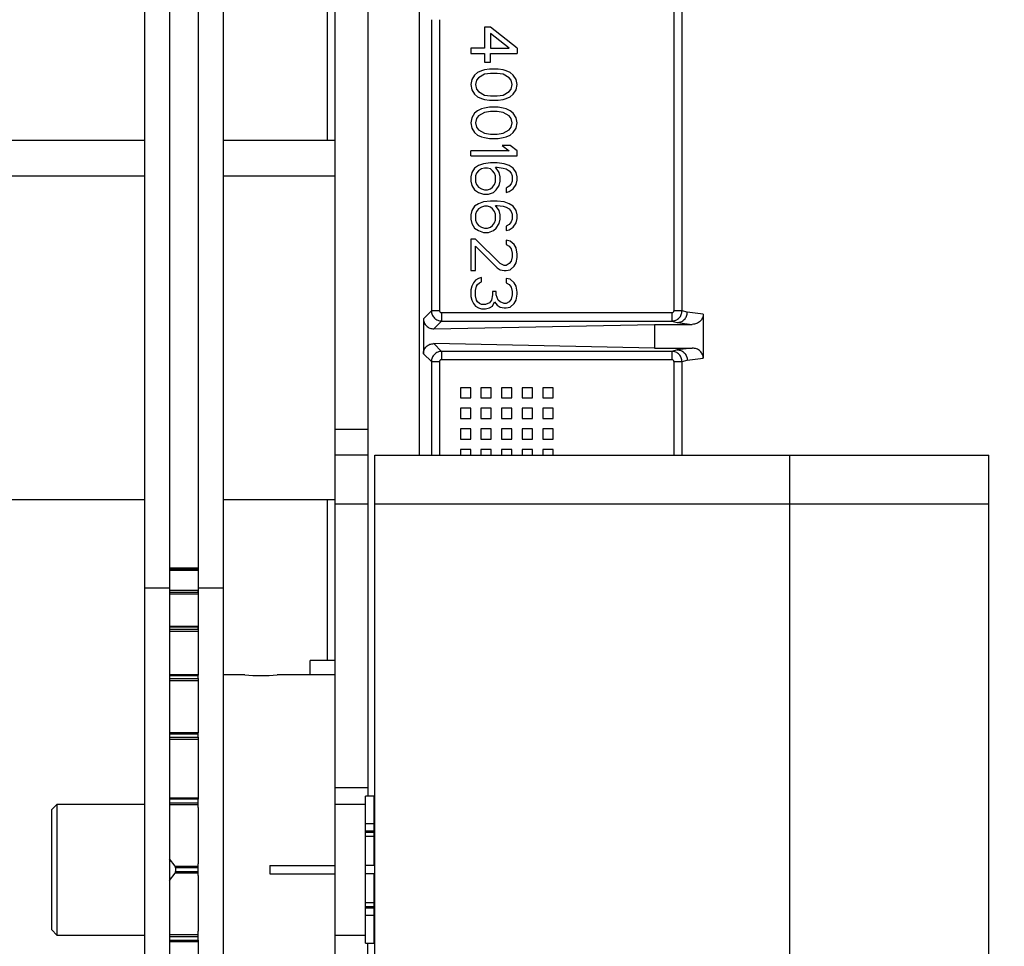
# Model space of a CAD drawing. Header units: inches. Extents: x 170 to 312, y 215 to 248.
# Tile 405 of 529: x 250.149 to 250.384, y 244.127 to 244.348. Entities that reach past the tile are written whole.
import ezdxf

# ---------------------------------------------------------------- set-up
doc = ezdxf.new("R2010")
doc.units = ezdxf.units.IN
doc.header["$LTSCALE"] = 0.25
doc.header["$MEASUREMENT"] = 0
doc.layers.add('ANNOTATIONS', color=1, linetype='Continuous')
doc.layers.add('MOTOR LH', color=7, linetype='Continuous')
doc.styles.add('ARIAL', font='arial.ttf', dxfattribs={"height": 0.09375})
doc.dimstyles.new('STANDARD$0', dxfattribs={"dimtxt": 0.09375, "dimasz": 0.09375, "dimexe": 0.03125, "dimexo": 0.046875, "dimgap": 0.09, "dimtad": 0, "dimtih": 1, "dimtoh": 1, "dimdec": 4, "dimzin": 0, "dimdsep": 46, "dimtxsty": 'ARIAL', "dimcen": 0.09, "dimadec": 0, "dimazin": 0, "dimtfac": 1, "dimtdec": 4, "dimtofl": 0, "dimtmove": 0, "dimatfit": 1, "dimfxl": 1, "dimtolj": 1, "dimtzin": 0, "dimarcsym": 0})

# ---------------------------------------------------------------- blocks, each defined once
blk = doc.blocks.new('*D76')
at = {"layer": 'ANNOTATIONS', "color": 0, "lineweight": -2, "transparency": 16777216}
for p, q in [((250.0197123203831, 244.3663487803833), (250.0197123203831, 244.9548308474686)), ((251.105649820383, 243.5069737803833), (251.105649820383, 244.9548308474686)), ((250.1134623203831, 244.9235808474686), (250.2775710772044, 244.9235808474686)), ((251.011899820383, 244.9235808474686), (250.8477910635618, 244.9235808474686))]:
    blk.add_line(p, q, dxfattribs=at)
at = {"layer": 'ANNOTATIONS', "color": 0, "transparency": 16777216}
for points in [[(250.1134623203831, 244.9392058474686), (250.1134623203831, 244.9079558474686), (250.0197123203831, 244.9235808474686)], [(251.011899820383, 244.9392058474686), (251.011899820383, 244.9079558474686), (251.105649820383, 244.9235808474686)]]:
    blk.add_solid(points, dxfattribs=at)
at = {"layer": 'defpoints', "color": 0, "transparency": 16777216}
for p in [(251.105649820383, 244.9235808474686), (250.0197123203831, 244.3194737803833), (251.105649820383, 243.4600987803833)]:
    blk.add_point(p, dxfattribs=at)
at = {"layer": 'ANNOTATIONS', "color": 0, "transparency": 16777216, "insert": (250.5626810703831, 244.9235808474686), "char_height": 0.09375, "attachment_point": 5, "style": 'ARIAL'}
blk.add_mtext('\\A1;16 1/8"', dxfattribs=at)
blk = doc.blocks.new('*D77')
at = {"layer": 'ANNOTATIONS', "color": 0, "lineweight": -2, "transparency": 16777216}
for p, q in [((249.9049624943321, 244.8967083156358), (249.9049624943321, 245.2347148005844)), ((251.105649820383, 243.5069737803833), (251.105649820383, 245.2347148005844)), ((249.9987124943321, 245.2034648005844), (250.2201961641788, 245.2034648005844)), ((251.011899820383, 245.2034648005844), (250.7904161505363, 245.2034648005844))]:
    blk.add_line(p, q, dxfattribs=at)
at = {"layer": 'ANNOTATIONS', "color": 0, "transparency": 16777216}
for points in [[(249.9987124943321, 245.2190898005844), (249.9987124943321, 245.1878398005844), (249.9049624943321, 245.2034648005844)], [(251.011899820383, 245.2190898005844), (251.011899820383, 245.1878398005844), (251.105649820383, 245.2034648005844)]]:
    blk.add_solid(points, dxfattribs=at)
at = {"layer": 'defpoints', "color": 0, "transparency": 16777216}
for p in [(251.105649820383, 245.2034648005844), (249.9049624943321, 244.8498333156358), (251.105649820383, 243.4600987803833)]:
    blk.add_point(p, dxfattribs=at)
at = {"layer": 'ANNOTATIONS', "color": 0, "transparency": 16777216, "insert": (250.5053061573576, 245.2034648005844), "char_height": 0.09375, "attachment_point": 5, "style": 'ARIAL'}
blk.add_mtext('\\A1;18 1/2"', dxfattribs=at)

msp = doc.modelspace()

# ---------------------------------------------------------------- linework, layer by layer
at = {"layer": 'MOTOR LH'}
for p, q in [((250.2321869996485, 244.4817523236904), (250.2321869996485, 244.1626300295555)), ((250.2243744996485, 244.0460362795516), (250.2243744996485, 244.4223891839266)), ((250.1788532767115, 244.4110362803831), (250.1788532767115, 244.0720607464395)), ((250.1847907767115, 244.4110362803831), (250.1847907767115, 244.1916194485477)), ((250.1916657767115, 244.4110362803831), (250.1916657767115, 244.1916194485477)), ((250.2444901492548, 244.3580921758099), (250.2444901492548, 244.2441612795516)), ((250.1976032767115, 244.3571147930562), (250.1976032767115, 244.0720607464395)), ((250.3053354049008, 244.3557538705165), (250.3053412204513, 244.2786823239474)), ((250.3073076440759, 244.2786823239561), (250.3073076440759, 244.3562813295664)), ((250.222462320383, 244.3501391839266), (250.222462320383, 244.3194737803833)), ((250.2473882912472, 244.3482431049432), (250.2473882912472, 244.2786825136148)), ((250.2493555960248, 244.3482431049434), (250.2493555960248, 244.2786825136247)), ((250.260091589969, 244.3464176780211), (250.260091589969, 244.3414349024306)), ((250.2615051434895, 244.3464176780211), (250.260091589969, 244.3464176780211)), ((250.2678661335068, 244.3414349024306), (250.2615051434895, 244.3464176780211)), ((250.2659813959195, 244.3414349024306), (250.2615051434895, 244.3449643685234)), ((250.2615051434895, 244.3449643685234), (250.2615051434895, 244.3414349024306)), ((250.2567932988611, 244.3414349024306), (250.2567932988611, 244.3401892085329)), ((250.260091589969, 244.3414349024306), (250.2567932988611, 244.3414349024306)), ((250.2615051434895, 244.3414349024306), (250.2659813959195, 244.3414349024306)), ((250.2678661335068, 244.3414349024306), (250.2678661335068, 244.3401892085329)), ((250.2567932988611, 244.3401892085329), (250.260091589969, 244.3401892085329)), ((250.260091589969, 244.3401892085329), (250.260091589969, 244.3381130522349)), ((250.2615051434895, 244.3401892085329), (250.2678661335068, 244.3401892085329)), ((250.2615051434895, 244.3381130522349), (250.2615051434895, 244.3401892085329)), ((250.260091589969, 244.3381130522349), (250.2615051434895, 244.3381130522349)), ((250.2577356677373, 244.3349988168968), (250.2570288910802, 244.3339607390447)), ((250.2584424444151, 244.3356216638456), (250.2577356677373, 244.3349988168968)), ((250.2586780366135, 244.334375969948), (250.2582068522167, 244.3337531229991)), ((250.2593848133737, 244.3360368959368), (250.2584424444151, 244.3356216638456)), ((250.260091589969, 244.3352064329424), (250.2586780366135, 244.334375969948)), ((250.260091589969, 244.3362445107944), (250.2593848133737, 244.3360368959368)), ((250.2612695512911, 244.33645212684), (250.260091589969, 244.3362445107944)), ((250.2615051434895, 244.335414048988), (250.260091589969, 244.3352064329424)), ((250.2633898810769, 244.33645212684), (250.2612695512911, 244.33645212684)), ((250.2631542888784, 244.335414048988), (250.2615051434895, 244.335414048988)), ((250.2645678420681, 244.3352064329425), (250.2631542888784, 244.335414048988)), ((250.264567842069, 244.3362445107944), (250.2633898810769, 244.33645212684)), ((250.2652746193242, 244.3360368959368), (250.264567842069, 244.3362445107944)), ((250.2659813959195, 244.334375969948), (250.264567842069, 244.3352064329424)), ((250.2662169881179, 244.3356216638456), (250.2652746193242, 244.3360368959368)), ((250.2664525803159, 244.3337531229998), (250.2659813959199, 244.3343759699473)), ((250.2669237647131, 244.3349988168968), (250.2662169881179, 244.3356216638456)), ((250.2676305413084, 244.3339607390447), (250.2669237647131, 244.3349988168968)), ((250.2570288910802, 244.3339607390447), (250.2567932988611, 244.3327150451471)), ((250.2567932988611, 244.3327150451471), (250.2570288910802, 244.3314693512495)), ((250.2582068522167, 244.3337531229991), (250.2579712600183, 244.3327150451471)), ((250.2579712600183, 244.3327150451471), (250.2582068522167, 244.3316769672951)), ((250.2666881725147, 244.3327150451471), (250.2664525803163, 244.3337531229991)), ((250.2664525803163, 244.3316769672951), (250.2666881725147, 244.3327150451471)), ((250.2678661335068, 244.3327150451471), (250.2676305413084, 244.3339607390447)), ((250.2676305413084, 244.3314693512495), (250.2678661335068, 244.3327150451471)), ((250.2570288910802, 244.3314693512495), (250.2577356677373, 244.3304312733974)), ((250.2577356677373, 244.3304312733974), (250.2584424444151, 244.3298084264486)), ((250.2582068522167, 244.3316769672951), (250.2586780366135, 244.3310541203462)), ((250.2584424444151, 244.3298084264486), (250.2593848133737, 244.3293931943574)), ((250.2586780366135, 244.3310541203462), (250.260091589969, 244.3302236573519)), ((250.2600915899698, 244.3302236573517), (250.2615051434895, 244.3300160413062)), ((250.2615051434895, 244.3300160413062), (250.2631542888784, 244.3300160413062)), ((250.2631542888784, 244.3300160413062), (250.264567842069, 244.3302236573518)), ((250.264567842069, 244.3302236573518), (250.2659813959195, 244.3310541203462)), ((250.2652746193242, 244.3293931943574), (250.2662169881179, 244.3298084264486)), ((250.2659813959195, 244.3310541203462), (250.2664525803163, 244.3316769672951)), ((250.2662169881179, 244.3298084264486), (250.2669237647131, 244.3304312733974)), ((250.2669237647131, 244.3304312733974), (250.2676305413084, 244.3314693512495)), ((250.2593848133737, 244.3293931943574), (250.260091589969, 244.3291855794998)), ((250.260091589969, 244.3291855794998), (250.2612695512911, 244.3289779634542)), ((250.2612695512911, 244.3273170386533), (250.260091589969, 244.3271094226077)), ((250.2612695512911, 244.3289779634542), (250.2633898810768, 244.3289779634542)), ((250.2633898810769, 244.3273170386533), (250.2612695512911, 244.3273170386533)), ((250.2633898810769, 244.3289779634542), (250.264567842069, 244.3291855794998)), ((250.264567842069, 244.3271094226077), (250.2633898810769, 244.3273170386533)), ((250.264567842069, 244.3291855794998), (250.2652746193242, 244.3293931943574)), ((250.2577356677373, 244.3258637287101), (250.2570288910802, 244.3248256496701)), ((250.2584424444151, 244.3264865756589), (250.2577356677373, 244.3258637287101)), ((250.2586780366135, 244.3252408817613), (250.2582068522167, 244.3246180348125)), ((250.2593848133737, 244.3269018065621), (250.2584424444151, 244.3264865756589)), ((250.260091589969, 244.3260713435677), (250.2586780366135, 244.3252408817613)), ((250.260091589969, 244.3271094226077), (250.2593848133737, 244.3269018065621)), ((250.2615051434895, 244.3262789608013), (250.260091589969, 244.3260713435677)), ((250.2631542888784, 244.3262789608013), (250.2615051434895, 244.3262789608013)), ((250.2645678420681, 244.3260713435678), (250.2631542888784, 244.3262789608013)), ((250.2652746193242, 244.3269018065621), (250.264567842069, 244.3271094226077)), ((250.2659813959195, 244.3252408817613), (250.264567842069, 244.3260713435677)), ((250.2662169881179, 244.3264865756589), (250.2652746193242, 244.3269018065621)), ((250.2664525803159, 244.324618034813), (250.2659813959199, 244.3252408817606)), ((250.2669237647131, 244.3258637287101), (250.2662169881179, 244.3264865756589)), ((250.2676305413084, 244.3248256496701), (250.2669237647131, 244.3258637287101)), ((250.2570288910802, 244.32482564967), (250.2567932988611, 244.3235799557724)), ((250.2567932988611, 244.3235799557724), (250.2570288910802, 244.3223342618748)), ((250.2582068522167, 244.3246180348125), (250.2579712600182, 244.3235799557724)), ((250.2579712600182, 244.3235799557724), (250.2582068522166, 244.3225418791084)), ((250.2582068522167, 244.3225418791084), (250.2586780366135, 244.3219190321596)), ((250.2659813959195, 244.3219190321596), (250.2664525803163, 244.3225418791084)), ((250.2666881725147, 244.3235799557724), (250.2664525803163, 244.3246180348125)), ((250.2664525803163, 244.3225418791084), (250.2666881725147, 244.3235799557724)), ((250.2678661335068, 244.3235799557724), (250.2676305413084, 244.32482564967)), ((250.2676305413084, 244.3223342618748), (250.2678661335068, 244.3235799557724)), ((250.2570288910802, 244.3223342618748), (250.2577356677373, 244.3212961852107)), ((250.2577356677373, 244.3212961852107), (250.2584424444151, 244.3206733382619)), ((250.2584424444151, 244.3206733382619), (250.2593848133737, 244.3202581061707)), ((250.2586780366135, 244.3219190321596), (250.260091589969, 244.3210885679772)), ((250.2593848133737, 244.3202581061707), (250.260091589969, 244.3200504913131)), ((250.2600915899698, 244.3210885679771), (250.2615051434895, 244.3208809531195)), ((250.2615051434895, 244.3208809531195), (250.2631542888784, 244.3208809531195)), ((250.2631542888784, 244.3208809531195), (250.264567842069, 244.3210885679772)), ((250.2645678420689, 244.3210885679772), (250.2659813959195, 244.3219190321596)), ((250.264567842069, 244.3200504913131), (250.2652746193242, 244.3202581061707)), ((250.2652746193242, 244.3202581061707), (250.2662169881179, 244.3206733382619)), ((250.2662169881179, 244.3206733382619), (250.2669237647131, 244.3212961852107)), ((250.2669237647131, 244.3212961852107), (250.2676305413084, 244.3223342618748)), ((250.0197123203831, 244.3194737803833), (250.1788532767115, 244.3194737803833)), ((250.1976032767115, 244.3194737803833), (250.2243744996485, 244.3194737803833)), ((250.260091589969, 244.3200504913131), (250.2612695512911, 244.3198428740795)), ((250.2612695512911, 244.3198428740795), (250.2633898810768, 244.3198428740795)), ((250.2633898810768, 244.3198428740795), (250.264567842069, 244.3200504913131)), ((250.2662169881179, 244.3181819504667), (250.2643322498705, 244.3181819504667)), ((250.2643322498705, 244.3181819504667), (250.2659813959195, 244.3169362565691)), ((250.2678661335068, 244.316936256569), (250.2662169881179, 244.3181819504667)), ((250.2567932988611, 244.3156905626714), (250.2567932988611, 244.3169362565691)), ((250.2659813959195, 244.3169362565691), (250.2567932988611, 244.3169362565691)), ((250.2567932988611, 244.3156905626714), (250.2678661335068, 244.3156905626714)), ((250.2678661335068, 244.3156905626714), (250.2678661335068, 244.3169362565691)), ((250.2586780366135, 244.3134067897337), (250.2577356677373, 244.3127839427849)), ((250.2598559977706, 244.3138220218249), (250.2586780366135, 244.3134067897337)), ((250.2615051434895, 244.3140296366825), (250.2598559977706, 244.3138220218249)), ((250.2631542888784, 244.3140296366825), (250.2615051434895, 244.3140296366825)), ((250.2648034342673, 244.3138220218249), (250.2631542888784, 244.3140296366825)), ((250.2659813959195, 244.3134067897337), (250.2648034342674, 244.3138220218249)), ((250.2669237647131, 244.3127839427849), (250.2659813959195, 244.3134067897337)), ((250.1788532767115, 244.3108720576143), (250.0236185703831, 244.3108720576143)), ((250.2243744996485, 244.3108720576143), (250.1976032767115, 244.3108720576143)), ((250.2570288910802, 244.3117458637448), (250.2567932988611, 244.3107077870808)), ((250.2577356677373, 244.3127839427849), (250.2570288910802, 244.3117458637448)), ((250.2582068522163, 244.3115382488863), (250.2579712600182, 244.3109154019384)), ((250.2579712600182, 244.3109154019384), (250.2579712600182, 244.3094620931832)), ((250.2586780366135, 244.312161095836), (250.2582068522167, 244.3115382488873)), ((250.2593848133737, 244.3125763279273), (250.2586780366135, 244.312161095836)), ((250.260091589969, 244.3127839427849), (250.2593848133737, 244.3125763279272)), ((250.2607983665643, 244.3127839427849), (250.260091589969, 244.3127839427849)), ((250.2615051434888, 244.3125763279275), (250.2607983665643, 244.3127839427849)), ((250.2619763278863, 244.3121610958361), (250.2615051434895, 244.3125763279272)), ((250.2624475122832, 244.3115382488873), (250.2619763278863, 244.312161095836)), ((250.2626831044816, 244.3109154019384), (250.2624475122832, 244.3115382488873)), ((250.2626831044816, 244.3129915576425), (250.2631542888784, 244.3129915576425)), ((250.2636254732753, 244.3117458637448), (250.2626831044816, 244.3129915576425)), ((250.2626831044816, 244.3094620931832), (250.2626831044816, 244.3109154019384)), ((250.2631542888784, 244.3129915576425), (250.264567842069, 244.3127839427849)), ((250.2638610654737, 244.3107077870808), (250.2636254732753, 244.3117458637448)), ((250.264567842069, 244.3127839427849), (250.2652746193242, 244.3125763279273)), ((250.2652746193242, 244.3125763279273), (250.2659813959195, 244.3121610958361)), ((250.2659813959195, 244.312161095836), (250.2664525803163, 244.3115382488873)), ((250.2664525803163, 244.3115382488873), (250.2666881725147, 244.3109154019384)), ((250.2666881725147, 244.3109154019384), (250.2666881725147, 244.3096697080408)), ((250.2676305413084, 244.3117458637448), (250.2669237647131, 244.3127839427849)), ((250.2678661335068, 244.3107077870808), (250.2676305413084, 244.3117458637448)), ((250.2567932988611, 244.3107077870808), (250.2567932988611, 244.3096697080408)), ((250.2567932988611, 244.3096697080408), (250.2570288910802, 244.3086316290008)), ((250.2570288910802, 244.3086316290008), (250.2577356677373, 244.3075935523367)), ((250.2579712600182, 244.3094620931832), (250.2582068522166, 244.3088392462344)), ((250.2582068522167, 244.3088392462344), (250.2586780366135, 244.3082163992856)), ((250.2619763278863, 244.3082163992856), (250.2624475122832, 244.3088392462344)), ((250.2624475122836, 244.3088392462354), (250.2626831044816, 244.3094620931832)), ((250.26291869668, 244.3075935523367), (250.2636254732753, 244.3086316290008)), ((250.2636254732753, 244.3086316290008), (250.2638610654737, 244.3096697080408)), ((250.2638610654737, 244.3096697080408), (250.2638610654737, 244.3107077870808)), ((250.2659813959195, 244.3084240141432), (250.2652746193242, 244.308008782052)), ((250.2664525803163, 244.309046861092), (250.2659813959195, 244.3084240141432)), ((250.2666881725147, 244.3096697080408), (250.2664525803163, 244.309046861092)), ((250.2669237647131, 244.3078011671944), (250.2676305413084, 244.3088392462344)), ((250.2676305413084, 244.3088392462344), (250.2678661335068, 244.3098773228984)), ((250.2678661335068, 244.3098773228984), (250.2678661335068, 244.3107077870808)), ((250.2577356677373, 244.3075935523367), (250.2586780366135, 244.3069707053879)), ((250.2586780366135, 244.3082163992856), (250.2593848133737, 244.3078011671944)), ((250.2586780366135, 244.3069707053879), (250.2598559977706, 244.3065554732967)), ((250.259384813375, 244.307801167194), (250.260091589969, 244.3075935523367)), ((250.2598559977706, 244.3065554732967), (250.2610339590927, 244.3065554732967)), ((250.260091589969, 244.3075935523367), (250.2607983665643, 244.3075935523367)), ((250.2607983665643, 244.3075935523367), (250.2615051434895, 244.3078011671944)), ((250.2610339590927, 244.3065554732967), (250.2622119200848, 244.3069707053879)), ((250.2615051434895, 244.3078011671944), (250.2619763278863, 244.3082163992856)), ((250.2622119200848, 244.3069707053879), (250.26291869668, 244.3075935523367)), ((250.2652746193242, 244.3080087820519), (250.2652746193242, 244.3069707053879)), ((250.2652746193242, 244.3069707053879), (250.2659813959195, 244.3071783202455)), ((250.2659813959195, 244.3071783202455), (250.2669237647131, 244.3078011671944)), ((250.2586780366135, 244.304271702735), (250.2577356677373, 244.3036488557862)), ((250.2598559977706, 244.3046869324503), (250.2586780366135, 244.304271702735)), ((250.2615051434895, 244.3048945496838), (250.2598559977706, 244.3046869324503)), ((250.2631542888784, 244.3048945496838), (250.2615051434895, 244.3048945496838)), ((250.2626831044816, 244.3038564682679), (250.2631542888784, 244.3038564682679)), ((250.2636254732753, 244.3026107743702), (250.2626831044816, 244.3038564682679)), ((250.2648034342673, 244.3046869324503), (250.2631542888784, 244.3048945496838)), ((250.2631542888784, 244.3038564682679), (250.264567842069, 244.3036488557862)), ((250.2659813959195, 244.304271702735), (250.2648034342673, 244.3046869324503)), ((250.2669237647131, 244.3036488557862), (250.2659813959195, 244.304271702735)), ((250.2570288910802, 244.3026107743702), (250.2567932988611, 244.3015726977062)), ((250.2567932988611, 244.3015726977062), (250.2567932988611, 244.3005346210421)), ((250.2577356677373, 244.3036488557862), (250.2570288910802, 244.3026107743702)), ((250.2582068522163, 244.3024031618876), (250.2579712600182, 244.3017803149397)), ((250.2579712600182, 244.3017803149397), (250.2579712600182, 244.3003270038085)), ((250.2586780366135, 244.3030260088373), (250.2582068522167, 244.3024031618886)), ((250.2593848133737, 244.3034412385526), (250.2586780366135, 244.3030260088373)), ((250.260091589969, 244.3036488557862), (250.2593848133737, 244.3034412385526)), ((250.2607983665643, 244.3036488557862), (250.260091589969, 244.3036488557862)), ((250.2615051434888, 244.3034412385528), (250.2607983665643, 244.3036488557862)), ((250.2619763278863, 244.3030260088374), (250.2615051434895, 244.3034412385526)), ((250.2624475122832, 244.3024031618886), (250.2619763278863, 244.3030260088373)), ((250.2626831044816, 244.3017803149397), (250.2624475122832, 244.3024031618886)), ((250.2626831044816, 244.3003270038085), (250.2626831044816, 244.3017803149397)), ((250.2638610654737, 244.3015726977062), (250.2636254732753, 244.3026107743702)), ((250.2638610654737, 244.3005346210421), (250.2638610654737, 244.3015726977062)), ((250.264567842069, 244.3036488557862), (250.2652746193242, 244.3034412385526)), ((250.2652746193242, 244.3034412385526), (250.2659813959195, 244.3030260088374)), ((250.2659813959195, 244.3030260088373), (250.2664525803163, 244.3024031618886)), ((250.2664525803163, 244.3024031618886), (250.2666881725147, 244.3017803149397)), ((250.2666881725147, 244.3017803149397), (250.2666881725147, 244.3005346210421)), ((250.2676305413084, 244.3026107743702), (250.2669237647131, 244.3036488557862)), ((250.2678661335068, 244.3015726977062), (250.2676305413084, 244.3026107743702)), ((250.2678661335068, 244.3007422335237), (250.2678661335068, 244.3015726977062)), ((250.2567932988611, 244.3005346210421), (250.2570288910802, 244.2994965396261)), ((250.2570288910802, 244.2994965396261), (250.2577356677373, 244.298458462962)), ((250.2579712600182, 244.3003270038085), (250.2582068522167, 244.2997041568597)), ((250.2582068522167, 244.2997041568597), (250.2586780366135, 244.2990813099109)), ((250.2586780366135, 244.2990813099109), (250.2593848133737, 244.2986660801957)), ((250.2615051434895, 244.2986660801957), (250.2619763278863, 244.2990813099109)), ((250.2619763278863, 244.2990813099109), (250.2624475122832, 244.2997041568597)), ((250.2624475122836, 244.2997041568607), (250.2626831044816, 244.3003270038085)), ((250.26291869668, 244.298458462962), (250.2636254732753, 244.2994965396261)), ((250.2636254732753, 244.2994965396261), (250.2638610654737, 244.3005346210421)), ((250.2659813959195, 244.2992889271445), (250.2652746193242, 244.2988736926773)), ((250.2664525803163, 244.2999117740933), (250.2659813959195, 244.2992889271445)), ((250.2666881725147, 244.3005346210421), (250.2664525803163, 244.2999117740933)), ((250.2669237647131, 244.2986660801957), (250.2676305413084, 244.2997041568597)), ((250.2676305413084, 244.2997041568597), (250.2678661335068, 244.3007422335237)), ((250.2577356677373, 244.2984584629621), (250.2586780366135, 244.2978356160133)), ((250.2586780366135, 244.2978356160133), (250.2598559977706, 244.297420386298)), ((250.259384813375, 244.2986660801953), (250.260091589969, 244.2984584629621)), ((250.2598559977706, 244.297420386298), (250.2610339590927, 244.297420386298)), ((250.260091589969, 244.298458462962), (250.2607983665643, 244.298458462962)), ((250.2607983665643, 244.298458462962), (250.2615051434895, 244.2986660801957)), ((250.2610339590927, 244.297420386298), (250.2622119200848, 244.2978356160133)), ((250.2622119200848, 244.2978356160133), (250.26291869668, 244.298458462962)), ((250.2652746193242, 244.2988736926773), (250.2652746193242, 244.2978356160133)), ((250.2652746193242, 244.2978356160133), (250.2659813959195, 244.2980432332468)), ((250.2659813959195, 244.2980432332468), (250.2669237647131, 244.2986660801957)), ((250.2567932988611, 244.2957594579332), (250.2567932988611, 244.2882852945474)), ((250.2579712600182, 244.2957594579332), (250.2567932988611, 244.2957594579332)), ((250.2638610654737, 244.2899462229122), (250.2579712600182, 244.2957594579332)), ((250.2652746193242, 244.2955518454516), (250.2652746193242, 244.2945137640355)), ((250.2662169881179, 244.2953442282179), (250.2652746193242, 244.2955518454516)), ((250.2652746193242, 244.2945137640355), (250.2659813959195, 244.2940985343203)), ((250.2671593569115, 244.2945137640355), (250.2662169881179, 244.2953442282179)), ((250.2676305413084, 244.2936833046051), (250.2671593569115, 244.2945137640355)), ((250.2579712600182, 244.2940985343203), (250.2631542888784, 244.2889081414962)), ((250.2579712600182, 244.2882852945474), (250.2579712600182, 244.2940985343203)), ((250.2659813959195, 244.2940985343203), (250.2664525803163, 244.2934756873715)), ((250.2664525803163, 244.2934756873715), (250.2666881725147, 244.2924376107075)), ((250.2666881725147, 244.2924376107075), (250.2666881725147, 244.2916071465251)), ((250.2678661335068, 244.2922299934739), (250.2676305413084, 244.2936833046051)), ((250.2678661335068, 244.2913995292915), (250.2678661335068, 244.2922299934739)), ((250.2648034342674, 244.289530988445), (250.2638610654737, 244.2899462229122)), ((250.2659813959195, 244.2899462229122), (250.2652746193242, 244.289530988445)), ((250.2664525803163, 244.290569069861), (250.2659813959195, 244.2899462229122)), ((250.2666881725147, 244.291607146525), (250.2664525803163, 244.290569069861)), ((250.2671593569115, 244.2893233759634), (250.2676305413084, 244.2901538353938)), ((250.2676305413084, 244.2901538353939), (250.2678661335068, 244.2913995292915)), ((250.2567932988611, 244.2882852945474), (250.2579712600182, 244.2882852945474)), ((250.2631542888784, 244.2889081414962), (250.2638610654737, 244.288492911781)), ((250.2638610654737, 244.2884929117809), (250.2648034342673, 244.2882852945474)), ((250.2652746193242, 244.289530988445), (250.2648034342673, 244.289530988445)), ((250.2648034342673, 244.2882852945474), (250.2652746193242, 244.2882852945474)), ((250.2652746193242, 244.2882852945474), (250.2662169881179, 244.2884929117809)), ((250.2662169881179, 244.2884929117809), (250.2671593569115, 244.2893233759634)), ((250.2575000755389, 244.2853786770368), (250.2570288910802, 244.2845482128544)), ((250.2579712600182, 244.2860015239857), (250.2575000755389, 244.2853786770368)), ((250.2586780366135, 244.2864167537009), (250.2579712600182, 244.2860015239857)), ((250.2582068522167, 244.2845482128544), (250.2584424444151, 244.2849634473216)), ((250.2584424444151, 244.2849634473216), (250.2589136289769, 244.2853786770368)), ((250.2593848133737, 244.2866243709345), (250.2586780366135, 244.2864167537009)), ((250.2589136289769, 244.2853786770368), (250.2593848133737, 244.2855862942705)), ((250.2593848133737, 244.2855862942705), (250.2593848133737, 244.2866243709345)), ((250.2652746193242, 244.2864167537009), (250.2652746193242, 244.2853786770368)), ((250.2662169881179, 244.2862091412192), (250.2652746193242, 244.2864167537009)), ((250.2652746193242, 244.2853786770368), (250.2659813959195, 244.2849634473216)), ((250.2659813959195, 244.2849634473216), (250.2664525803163, 244.2843406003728)), ((250.2671593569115, 244.2853786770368), (250.2662169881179, 244.2862091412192)), ((250.2676305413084, 244.2845482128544), (250.2671593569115, 244.2853786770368)), ((250.2570288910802, 244.2845482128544), (250.2567932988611, 244.283717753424)), ((250.2567932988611, 244.283717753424), (250.2567932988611, 244.2820568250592)), ((250.2579712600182, 244.2835101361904), (250.2582068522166, 244.2845482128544)), ((250.2579712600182, 244.2822644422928), (250.2579712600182, 244.2835101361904)), ((250.2619763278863, 244.2833025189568), (250.2619763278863, 244.2824720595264)), ((250.26291869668, 244.2833025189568), (250.2619763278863, 244.2833025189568)), ((250.26291869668, 244.2824720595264), (250.26291869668, 244.2833025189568)), ((250.2664525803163, 244.2843406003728), (250.2666881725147, 244.2833025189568)), ((250.2666881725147, 244.2833025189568), (250.2666881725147, 244.2824720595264)), ((250.2678661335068, 244.2830949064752), (250.2676305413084, 244.2845482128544)), ((250.2676305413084, 244.2812263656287), (250.2678661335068, 244.282679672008)), ((250.2678661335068, 244.282679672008), (250.2678661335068, 244.2830949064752)), ((250.2567932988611, 244.2820568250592), (250.2570288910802, 244.2812263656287)), ((250.2570288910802, 244.2812263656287), (250.2575000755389, 244.2803959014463)), ((250.2575000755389, 244.2803959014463), (250.2579712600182, 244.2797730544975)), ((250.2582068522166, 244.2812263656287), (250.2579712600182, 244.2822644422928)), ((250.2584424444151, 244.2808111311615), (250.2582068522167, 244.2812263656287)), ((250.2589136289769, 244.2803959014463), (250.2584424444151, 244.2808111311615)), ((250.2593848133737, 244.2801882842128), (250.2589136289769, 244.2803959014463)), ((250.2603271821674, 244.2801882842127), (250.2593848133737, 244.2801882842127)), ((250.2612695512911, 244.2806035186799), (250.2603271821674, 244.2801882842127)), ((250.2617407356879, 244.2812263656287), (250.2612695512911, 244.2806035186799)), ((250.2619763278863, 244.2824720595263), (250.2617407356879, 244.2812263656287)), ((250.2619763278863, 244.2797730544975), (250.2624475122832, 244.2808111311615)), ((250.2624475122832, 244.2808111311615), (250.2631542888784, 244.2799806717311)), ((250.2633898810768, 244.2812263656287), (250.26291869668, 244.2824720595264)), ((250.2638610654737, 244.2808111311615), (250.2633898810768, 244.2812263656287)), ((250.2648034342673, 244.2803959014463), (250.2638610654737, 244.2808111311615)), ((250.2652746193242, 244.2803959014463), (250.2648034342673, 244.2803959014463)), ((250.2659813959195, 244.2808111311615), (250.2652746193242, 244.2803959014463)), ((250.2664525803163, 244.2814339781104), (250.2659813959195, 244.2808111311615)), ((250.2662169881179, 244.2795654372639), (250.2671593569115, 244.2803959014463)), ((250.2666881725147, 244.2824720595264), (250.2664525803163, 244.2814339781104)), ((250.2671593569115, 244.2803959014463), (250.2676305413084, 244.2812263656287)), ((250.24738829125, 244.2786825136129), (250.2454814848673, 244.2767757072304)), ((250.2493555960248, 244.2786825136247), (250.2473882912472, 244.2786825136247)), ((250.3048493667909, 244.2781906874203), (250.2498474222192, 244.2781906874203)), ((250.2579712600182, 244.2797730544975), (250.2586780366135, 244.2793578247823)), ((250.2586780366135, 244.2793578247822), (250.2593848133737, 244.2791502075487)), ((250.2593848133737, 244.2791502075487), (250.2603271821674, 244.2791502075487)), ((250.2603271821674, 244.2791502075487), (250.2612695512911, 244.2793578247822)), ((250.2612695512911, 244.2793578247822), (250.2619763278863, 244.2797730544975)), ((250.2631542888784, 244.2799806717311), (250.2638610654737, 244.2795654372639)), ((250.2638610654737, 244.2795654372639), (250.2648034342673, 244.2793578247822)), ((250.2648034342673, 244.2793578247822), (250.2652746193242, 244.2793578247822)), ((250.2652746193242, 244.2793578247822), (250.2662169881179, 244.2795654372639)), ((250.3048493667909, 244.2781906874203), (250.3048493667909, 244.2762233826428)), ((250.3073076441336, 244.2786823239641), (250.3053412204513, 244.2786823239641)), ((250.3085642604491, 244.2783120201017), (250.3073076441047, 244.2786823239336)), ((250.3123628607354, 244.2778597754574), (250.3085642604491, 244.2783120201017)), ((250.3123628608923, 244.2778597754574), (250.3123628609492, 244.2673377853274)), ((250.2454814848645, 244.276775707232), (250.2454814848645, 244.2684218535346)), ((250.2498474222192, 244.2762233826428), (250.2479912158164, 244.2743671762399)), ((250.2498474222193, 244.2762233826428), (250.3048493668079, 244.2762233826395)), ((250.3048493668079, 244.2762233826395), (250.3061519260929, 244.275852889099)), ((250.3061519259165, 244.2758528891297), (250.3097425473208, 244.2754304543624)), ((250.2479912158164, 244.2743671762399), (250.3007292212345, 244.2754304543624)), ((250.3007292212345, 244.2754304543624), (250.3007292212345, 244.2697671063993)), ((250.3007292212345, 244.2754304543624), (250.3097425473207, 244.2754304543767)), ((250.3007292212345, 244.2697671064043), (250.2479912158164, 244.2708303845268)), ((250.2479912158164, 244.2708303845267), (250.2498474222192, 244.2689741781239)), ((250.2454814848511, 244.2684218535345), (250.2473882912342, 244.266515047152)), ((250.3048493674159, 244.2689741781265), (250.2498474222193, 244.2689741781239)), ((250.3007292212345, 244.2697671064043), (250.3097425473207, 244.2697671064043)), ((250.3061519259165, 244.269344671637), (250.3048493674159, 244.2689741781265)), ((250.3048493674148, 244.2689741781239), (250.3048493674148, 244.2670068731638)), ((250.3097425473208, 244.2697671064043), (250.3061519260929, 244.2693446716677)), ((250.2473882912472, 244.2665150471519), (250.2493555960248, 244.2665150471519)), ((250.2473882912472, 244.2665150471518), (250.2473882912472, 244.2441612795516)), ((250.2493555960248, 244.2665150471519), (250.2493555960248, 244.2441612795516)), ((250.249847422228, 244.2670068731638), (250.3048493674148, 244.2670068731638)), ((250.3053412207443, 244.2665152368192), (250.3053395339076, 244.2441612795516)), ((250.3053412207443, 244.2665152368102), (250.3073076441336, 244.2665152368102)), ((250.3073076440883, 244.266515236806), (250.3085642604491, 244.266885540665)), ((250.3073076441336, 244.2441612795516), (250.3073076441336, 244.266515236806)), ((250.3085642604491, 244.266885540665), (250.3123628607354, 244.2673377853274)), ((250.2567932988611, 244.260295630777), (250.2543326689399, 244.260295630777)), ((250.2543326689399, 244.260295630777), (250.2543326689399, 244.2578350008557)), ((250.2567932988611, 244.2578350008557), (250.2567932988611, 244.260295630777)), ((250.2617145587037, 244.260295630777), (250.2592539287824, 244.260295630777)), ((250.2592539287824, 244.260295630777), (250.2592539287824, 244.2578350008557)), ((250.2617145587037, 244.2578350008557), (250.2617145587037, 244.260295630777)), ((250.2641751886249, 244.260295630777), (250.2641751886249, 244.2578350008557)), ((250.2666358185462, 244.260295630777), (250.2641751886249, 244.260295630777)), ((250.2666358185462, 244.2578350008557), (250.2666358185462, 244.260295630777)), ((250.2690964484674, 244.260295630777), (250.2690964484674, 244.2578350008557)), ((250.2715570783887, 244.260295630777), (250.2690964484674, 244.260295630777)), ((250.2715570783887, 244.2578350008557), (250.2715570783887, 244.260295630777)), ((250.2764783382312, 244.260295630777), (250.27401770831, 244.260295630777)), ((250.27401770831, 244.260295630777), (250.27401770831, 244.2578350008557)), ((250.2764783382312, 244.2578350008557), (250.2764783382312, 244.260295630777)), ((250.2543326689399, 244.2578350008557), (250.2567932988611, 244.2578350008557)), ((250.2592539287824, 244.2578350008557), (250.2617145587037, 244.2578350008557)), ((250.2641751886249, 244.2578350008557), (250.2666358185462, 244.2578350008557)), ((250.2690964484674, 244.2578350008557), (250.2715570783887, 244.2578350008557)), ((250.27401770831, 244.2578350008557), (250.2764783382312, 244.2578350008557)), ((250.2543326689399, 244.2553743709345), (250.2543326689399, 244.2529137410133)), ((250.2567932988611, 244.2553743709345), (250.2543326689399, 244.2553743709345)), ((250.2567932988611, 244.2529137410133), (250.2567932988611, 244.2553743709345)), ((250.2592539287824, 244.2553743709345), (250.2592539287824, 244.2529137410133)), ((250.2617145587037, 244.2553743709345), (250.2592539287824, 244.2553743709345)), ((250.2617145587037, 244.2529137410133), (250.2617145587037, 244.2553743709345)), ((250.2641751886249, 244.2553743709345), (250.2641751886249, 244.2529137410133)), ((250.2666358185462, 244.2553743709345), (250.2641751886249, 244.2553743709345)), ((250.2666358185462, 244.2529137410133), (250.2666358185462, 244.2553743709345)), ((250.2690964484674, 244.2553743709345), (250.2690964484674, 244.2529137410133)), ((250.2715570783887, 244.2553743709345), (250.2690964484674, 244.2553743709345)), ((250.2715570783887, 244.2529137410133), (250.2715570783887, 244.2553743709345)), ((250.27401770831, 244.2553743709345), (250.27401770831, 244.2529137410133)), ((250.2764783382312, 244.2553743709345), (250.27401770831, 244.2553743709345)), ((250.2764783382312, 244.2529137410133), (250.2764783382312, 244.2553743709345)), ((250.2543326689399, 244.2529137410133), (250.2567932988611, 244.2529137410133)), ((250.2592539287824, 244.2529137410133), (250.2617145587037, 244.2529137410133)), ((250.2641751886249, 244.2529137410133), (250.2666358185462, 244.2529137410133)), ((250.2690964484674, 244.2529137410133), (250.2715570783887, 244.2529137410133)), ((250.27401770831, 244.2529137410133), (250.2764783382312, 244.2529137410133)), ((250.2243744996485, 244.2504112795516), (250.2321869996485, 244.2504112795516)), ((250.2543326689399, 244.250453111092), (250.2543326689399, 244.2479924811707)), ((250.2567932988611, 244.250453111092), (250.2543326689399, 244.250453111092)), ((250.2567932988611, 244.2479924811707), (250.2567932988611, 244.250453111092)), ((250.2617145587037, 244.250453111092), (250.2592539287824, 244.250453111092)), ((250.2592539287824, 244.250453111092), (250.2592539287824, 244.2479924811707)), ((250.2617145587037, 244.2479924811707), (250.2617145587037, 244.250453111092)), ((250.2641751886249, 244.250453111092), (250.2641751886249, 244.2479924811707)), ((250.2666358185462, 244.250453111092), (250.2641751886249, 244.250453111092)), ((250.2666358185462, 244.2479924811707), (250.2666358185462, 244.250453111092)), ((250.2690964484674, 244.250453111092), (250.2690964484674, 244.2479924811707)), ((250.2715570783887, 244.250453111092), (250.2690964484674, 244.250453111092)), ((250.2715570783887, 244.2479924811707), (250.2715570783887, 244.250453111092)), ((250.27401770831, 244.250453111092), (250.27401770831, 244.2479924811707)), ((250.2764783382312, 244.250453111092), (250.27401770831, 244.250453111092)), ((250.2764783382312, 244.2479924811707), (250.2764783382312, 244.250453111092)), ((250.2543326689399, 244.2479924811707), (250.2567932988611, 244.2479924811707)), ((250.2592539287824, 244.2479924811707), (250.2617145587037, 244.2479924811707)), ((250.2641751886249, 244.2479924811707), (250.2666358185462, 244.2479924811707)), ((250.2690964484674, 244.2479924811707), (250.2715570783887, 244.2479924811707)), ((250.27401770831, 244.2479924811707), (250.2764783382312, 244.2479924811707)), ((250.2567932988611, 244.2455318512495), (250.2543326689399, 244.2455318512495)), ((250.2543326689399, 244.2455318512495), (250.2543326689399, 244.2441612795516)), ((250.2567932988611, 244.2441612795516), (250.2567932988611, 244.2455318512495)), ((250.2592539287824, 244.2455318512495), (250.2592539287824, 244.2441612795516)), ((250.2617145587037, 244.2455318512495), (250.2592539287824, 244.2455318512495)), ((250.2617145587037, 244.2441612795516), (250.2617145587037, 244.2455318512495)), ((250.2641751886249, 244.2455318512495), (250.2641751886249, 244.2441612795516)), ((250.2666358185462, 244.2455318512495), (250.2641751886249, 244.2455318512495)), ((250.2666358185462, 244.2441612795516), (250.2666358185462, 244.2455318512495)), ((250.2715570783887, 244.2455318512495), (250.2690964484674, 244.2455318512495)), ((250.2690964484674, 244.2455318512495), (250.2690964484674, 244.2441612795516)), ((250.2715570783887, 244.2441612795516), (250.2715570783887, 244.2455318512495)), ((250.27401770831, 244.2455318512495), (250.27401770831, 244.2441612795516)), ((250.2764783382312, 244.2455318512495), (250.27401770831, 244.2455318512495)), ((250.2764783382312, 244.2441612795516), (250.2764783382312, 244.2455318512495)), ((250.2321869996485, 244.2441612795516), (250.2243744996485, 244.2441612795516)), ((250.233845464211, 244.0460362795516), (250.233845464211, 244.2441612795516)), ((250.233845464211, 244.2441612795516), (250.380595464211, 244.2441612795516)), ((250.333095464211, 244.0460362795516), (250.333095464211, 244.2441612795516)), ((250.380595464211, 244.0460362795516), (250.380595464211, 244.2441612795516)), ((250.0236185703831, 244.2335362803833), (250.1788532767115, 244.2335362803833)), ((250.1976032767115, 244.2335362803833), (250.2243744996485, 244.2335362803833)), ((250.222462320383, 244.2335362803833), (250.222462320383, 244.1950579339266)), ((250.2321869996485, 244.2324425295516), (250.2243744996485, 244.2324425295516)), ((250.380595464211, 244.2324425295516), (250.233845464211, 244.2324425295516)), ((250.1916657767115, 244.2171710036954), (250.1847907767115, 244.2171710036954)), ((250.1916657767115, 244.2171592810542), (250.1847907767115, 244.2171592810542)), ((250.1847907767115, 244.2169721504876), (250.1916657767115, 244.2169721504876)), ((250.1916657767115, 244.216588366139), (250.1847907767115, 244.216588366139)), ((250.1847907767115, 244.2123885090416), (250.1788532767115, 244.2123885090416)), ((250.1976032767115, 244.2123885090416), (250.1916657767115, 244.2123885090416)), ((250.1847829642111, 244.2117886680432), (250.1847829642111, 244.2114237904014)), ((250.1916657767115, 244.2118361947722), (250.1847907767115, 244.2118361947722)), ((250.1916657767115, 244.2117886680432), (250.1847907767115, 244.2117886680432)), ((250.1847907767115, 244.2114237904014), (250.1916657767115, 244.2114237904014)), ((250.1916657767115, 244.2109671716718), (250.1847907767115, 244.2109671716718)), ((250.191672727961, 244.2114237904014), (250.191672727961, 244.2117886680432)), ((250.191672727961, 244.2031795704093), (250.1847829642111, 244.2031795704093)), ((250.1847829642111, 244.2031795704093), (250.1847829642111, 244.2020194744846)), ((250.191672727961, 244.2030739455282), (250.1847829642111, 244.2030739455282)), ((250.1847829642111, 244.2025496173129), (250.191672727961, 244.2025496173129)), ((250.191672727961, 244.2025496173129), (250.191672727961, 244.2031795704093)), ((250.191672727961, 244.2025496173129), (250.1916727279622, 244.2020430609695)), ((250.1916727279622, 244.2020430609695), (250.1847829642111, 244.2020430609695)), ((250.1916727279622, 244.2020430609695), (250.1916727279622, 244.2020194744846)), ((250.2243744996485, 244.1950579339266), (250.2184369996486, 244.1950579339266)), ((250.2184369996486, 244.1916662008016), (250.2184369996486, 244.1950579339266)), ((250.191672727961, 244.1916352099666), (250.1847829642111, 244.1916352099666)), ((250.1847829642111, 244.1916352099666), (250.1847829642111, 244.189901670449)), ((250.191672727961, 244.1914521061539), (250.1847829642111, 244.1914521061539)), ((250.1847829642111, 244.1907946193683), (250.191672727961, 244.1907946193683)), ((250.191672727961, 244.1907946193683), (250.191672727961, 244.1916352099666)), ((250.191672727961, 244.1907946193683), (250.1916727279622, 244.1902635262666)), ((250.2027807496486, 244.1916662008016), (250.1976032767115, 244.1916662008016)), ((250.2243744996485, 244.1916662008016), (250.2105448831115, 244.1916662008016)), ((250.1916727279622, 244.1902635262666), (250.1847829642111, 244.1902635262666)), ((250.1847907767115, 244.189901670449), (250.1847907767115, 244.17778178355)), ((250.1916657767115, 244.189901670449), (250.1916657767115, 244.17778178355)), ((250.1916727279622, 244.1902635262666), (250.1916727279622, 244.189901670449)), ((250.191672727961, 244.1777819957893), (250.1847829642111, 244.1777819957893)), ((250.1847829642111, 244.1777819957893), (250.1847829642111, 244.1756443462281)), ((250.191672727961, 244.1775059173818), (250.1847829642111, 244.1775059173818)), ((250.1847829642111, 244.1767482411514), (250.191672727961, 244.1767482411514)), ((250.191672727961, 244.1767482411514), (250.191672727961, 244.1777819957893)), ((250.191672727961, 244.1767482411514), (250.1916727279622, 244.1762192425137)), ((250.1916727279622, 244.1762192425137), (250.1847829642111, 244.1762192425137)), ((250.1847907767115, 244.1756443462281), (250.1847907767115, 244.1624996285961)), ((250.1916657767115, 244.1756443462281), (250.1916657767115, 244.1624996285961)), ((250.1916727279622, 244.1762192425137), (250.1916727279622, 244.1756443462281)), ((250.1847829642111, 244.1624996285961), (250.1847829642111, 244.1599875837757)), ((250.1916727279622, 244.1624996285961), (250.1916727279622, 244.1623052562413)), ((250.2321869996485, 244.1646300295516), (250.2243744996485, 244.1646300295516)), ((250.233751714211, 244.1626300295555), (250.2316579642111, 244.1626300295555)), ((250.2316579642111, 244.1275675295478), (250.2316579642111, 244.1626300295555)), ((250.233751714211, 244.1460987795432), (250.233751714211, 244.1626300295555)), ((250.157907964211, 244.1607144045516), (250.156657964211, 244.1594644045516)), ((250.1788532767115, 244.1607144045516), (250.157907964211, 244.1607144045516)), ((250.157907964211, 244.1607144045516), (250.157907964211, 244.1294831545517)), ((250.1847829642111, 244.1623052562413), (250.1916727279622, 244.1623052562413)), ((250.191672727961, 244.1619346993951), (250.1847829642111, 244.1619346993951)), ((250.1847829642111, 244.1611148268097), (250.191672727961, 244.1611148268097)), ((250.191672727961, 244.1606144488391), (250.1847829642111, 244.1606144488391)), ((250.1916727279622, 244.1623052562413), (250.191672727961, 244.1619346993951)), ((250.191672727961, 244.1599875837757), (250.191672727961, 244.1619346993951)), ((250.2316579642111, 244.1607144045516), (250.2243744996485, 244.1607144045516)), ((250.156657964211, 244.1307331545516), (250.156657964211, 244.1594644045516)), ((250.1847907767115, 244.1599875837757), (250.1847907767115, 244.1304176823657)), ((250.1916657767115, 244.1599875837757), (250.1916657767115, 244.1464686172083)), ((250.233845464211, 244.1597237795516), (250.233751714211, 244.1597237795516)), ((250.233751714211, 244.1560550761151), (250.2316579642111, 244.1560550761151)), ((250.233751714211, 244.1543102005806), (250.2316579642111, 244.1543102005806)), ((250.233751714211, 244.1539763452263), (250.2316579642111, 244.1539763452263)), ((250.233751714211, 244.153041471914), (250.2316579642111, 244.153041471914)), ((250.1861514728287, 244.1459659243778), (250.1847829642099, 244.1476611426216)), ((250.191672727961, 244.1437158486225), (250.191672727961, 244.1464686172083)), ((250.2087494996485, 244.1460675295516), (250.2243744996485, 244.1460675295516)), ((250.2087494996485, 244.1460675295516), (250.2087494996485, 244.14413002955)), ((250.233751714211, 244.1460987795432), (250.2316579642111, 244.1460987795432)), ((250.1847829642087, 244.1425364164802), (250.1861514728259, 244.1442316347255)), ((250.1861514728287, 244.1459659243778), (250.191672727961, 244.1459659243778)), ((250.191672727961, 244.1442316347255), (250.1861514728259, 244.1442316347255)), ((250.1862562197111, 244.145519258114), (250.1862562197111, 244.1446783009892)), ((250.191672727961, 244.145519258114), (250.1862562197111, 244.145519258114)), ((250.1862562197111, 244.1446783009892), (250.191672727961, 244.1446783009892)), ((250.1916657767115, 244.1437158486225), (250.1916657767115, 244.1304176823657)), ((250.2087494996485, 244.14413002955), (250.2243744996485, 244.14413002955)), ((250.233751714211, 244.1440987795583), (250.2316579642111, 244.1440987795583)), ((250.233751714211, 244.1275675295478), (250.233751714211, 244.1440987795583)), ((250.233751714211, 244.1371560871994), (250.2316579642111, 244.1371560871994)), ((250.233751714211, 244.1362212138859), (250.2316579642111, 244.1362212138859)), ((250.233751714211, 244.1358873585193), (250.2316579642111, 244.1358873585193)), ((250.233751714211, 244.1341424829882), (250.2316579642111, 244.1341424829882)), ((250.156657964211, 244.1307331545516), (250.157907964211, 244.1294831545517)), ((250.1847829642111, 244.1304176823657), (250.1847829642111, 244.127619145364)), ((250.1847829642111, 244.1295831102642), (250.191672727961, 244.1295831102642)), ((250.191672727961, 244.1282628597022), (250.191672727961, 244.1304176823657)), ((250.233751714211, 244.1304737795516), (250.233845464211, 244.1304737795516)), ((250.157907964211, 244.1294831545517), (250.1788532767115, 244.1294831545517)), ((250.191672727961, 244.1290827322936), (250.1847829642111, 244.1290827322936)), ((250.1847829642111, 244.1282628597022), (250.191672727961, 244.1282628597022)), ((250.1916727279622, 244.1278923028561), (250.1847829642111, 244.1278923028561)), ((250.1847907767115, 244.127619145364), (250.1847907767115, 244.115094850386)), ((250.1916657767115, 244.127619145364), (250.1916657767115, 244.115094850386)), ((250.191672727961, 244.1282628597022), (250.1916727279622, 244.1278923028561)), ((250.1916727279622, 244.1278923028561), (250.1916727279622, 244.127619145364)), ((250.2243744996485, 244.1294831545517), (250.2316579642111, 244.1294831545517)), ((250.2316579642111, 244.1275675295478), (250.233751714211, 244.1275675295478)), ((250.2321869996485, 243.9699413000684), (250.2321869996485, 244.1275675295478))]:
    msp.add_line(p, q, dxfattribs=at)
msp.add_arc((250.2066868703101, 244.2381446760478), 0.04664232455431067, 265.1960656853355, 274.7446324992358, dxfattribs=at)
for points, knots in [([(250.24738829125, 244.2786825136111), (250.2474255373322, 244.278360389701), (250.2475000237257, 244.2777161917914), (250.2480689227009, 244.2769036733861), (250.2488814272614, 244.2763350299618), (250.2495254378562, 244.2762605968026), (250.2498474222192, 244.2762233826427)], [0, 0, 0, 0, 0.2500549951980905, 0.5000712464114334, 0.7500518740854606, 1, 1, 1, 1]), ([(250.2493555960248, 244.2786825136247), (250.24936261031, 244.2786176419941), (250.2493765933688, 244.2784883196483), (250.2494918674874, 244.2783275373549), (250.2496525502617, 244.2782111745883), (250.249782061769, 244.2781975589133), (250.2498474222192, 244.2781906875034)], [0, 0, 0, 0, 0.250750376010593, 0.499873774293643, 0.7476017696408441, 1, 1, 1, 1]), ([(250.3048493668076, 244.2762233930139), (250.3050157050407, 244.2762334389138), (250.3053467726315, 244.2762534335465), (250.3059743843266, 244.2764569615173), (250.3066507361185, 244.2769220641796), (250.3072014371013, 244.2777400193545), (250.3072724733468, 244.2783703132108), (250.3073076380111, 244.2786823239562)], [0, 0, 0, 0, 0.1297680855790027, 0.2582810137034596, 0.5103868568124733, 0.7576296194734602, 1, 1, 1, 1]), ([(250.3048493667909, 244.2781906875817), (250.30491424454, 244.2781976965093), (250.3050435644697, 244.278211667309), (250.3052043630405, 244.2783268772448), (250.3053207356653, 244.2784875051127), (250.3053343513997, 244.2786169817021), (250.3053412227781, 244.2786823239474)], [0, 0, 0, 0, 0.2508113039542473, 0.4999387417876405, 0.7476368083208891, 1, 1, 1, 1]), ([(250.306151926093, 244.2758528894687), (250.3064544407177, 244.2758876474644), (250.3069196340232, 244.2759410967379), (250.3074795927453, 244.2762495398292), (250.3078650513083, 244.2765671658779), (250.3081762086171, 244.2769602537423), (250.3084780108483, 244.2775306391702), (250.3085302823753, 244.2780041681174), (250.3085642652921, 244.2783120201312)], [0, 0, 0, 0, 0.2397551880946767, 0.3686846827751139, 0.5002837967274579, 0.6318414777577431, 0.7606517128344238, 1, 1, 1, 1]), ([(250.3123628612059, 244.2778597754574), (250.3123537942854, 244.2777053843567), (250.3123356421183, 244.2773962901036), (250.3121392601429, 244.276794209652), (250.3116641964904, 244.2761166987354), (250.3107902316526, 244.2755437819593), (250.3100970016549, 244.275468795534), (250.3097425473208, 244.2754304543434)], [0, 0, 0, 0, 0.1170999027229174, 0.2344364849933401, 0.4763866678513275, 0.732272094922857, 1, 1, 1, 1]), ([(250.2454814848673, 244.2767757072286), (250.2454902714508, 244.2766202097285), (250.245508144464, 244.2763039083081), (250.2456534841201, 244.2758442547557), (250.2458868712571, 244.275412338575), (250.2463170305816, 244.2749099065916), (250.2470278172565, 244.2744519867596), (250.2476653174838, 244.2743958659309), (250.2479912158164, 244.27436717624)], [0, 0, 0, 0, 0.1114813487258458, 0.2267670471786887, 0.347332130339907, 0.4744679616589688, 0.7313412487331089, 1, 1, 1, 1]), ([(250.2454814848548, 244.2684218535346), (250.2454904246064, 244.2685790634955), (250.2455084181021, 244.2688954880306), (250.2456560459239, 244.2693564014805), (250.245887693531, 244.2697874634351), (250.2463187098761, 244.2702882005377), (250.2470277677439, 244.2707457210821), (250.2476653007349, 244.2708017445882), (250.2479912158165, 244.2708303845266)], [0, 0, 0, 0, 0.1126692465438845, 0.2267751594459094, 0.348767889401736, 0.474492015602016, 0.7313535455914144, 1, 1, 1, 1]), ([(250.2498474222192, 244.268974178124), (250.2495254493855, 244.2689369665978), (250.2488814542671, 244.2688625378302), (250.2480689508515, 244.2682939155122), (250.2475000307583, 244.2674813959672), (250.2474255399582, 244.2668371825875), (250.2473882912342, 244.2665150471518)], [0, 0, 0, 0, 0.2499392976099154, 0.4999169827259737, 0.7499361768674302, 1, 1, 1, 1]), ([(250.3073076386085, 244.2665152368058), (250.3072724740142, 244.266827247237), (250.3072014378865, 244.2674575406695), (250.3066507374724, 244.2682754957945), (250.3059743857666, 244.2687405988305), (250.3053467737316, 244.2689441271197), (250.3050157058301, 244.2689641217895), (250.3048493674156, 244.2689741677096)], [0, 0, 0, 0, 0.2423701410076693, 0.4896128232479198, 0.7417187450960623, 0.870231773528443, 1, 1, 1, 1]), ([(250.3061519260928, 244.2693446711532), (250.3064541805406, 244.2693099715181), (250.3069190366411, 244.2692566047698), (250.3074787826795, 244.2689485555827), (250.3078643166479, 244.2686311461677), (250.3081756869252, 244.2682381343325), (250.3084778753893, 244.2676675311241), (250.3085302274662, 244.2671936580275), (250.3085642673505, 244.2668855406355)], [0, 0, 0, 0, 0.2395516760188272, 0.368421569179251, 0.5000000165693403, 0.6315784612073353, 0.7604483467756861, 1, 1, 1, 1]), ([(250.3123628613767, 244.2673377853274), (250.3123538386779, 244.2674924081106), (250.3123358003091, 244.2678015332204), (250.3121390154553, 244.2684034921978), (250.3116642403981, 244.2690808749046), (250.3107902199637, 244.2696537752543), (250.3100969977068, 244.2697287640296), (250.3097425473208, 244.2697671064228)], [0, 0, 0, 0, 0.1172665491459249, 0.2344417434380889, 0.4763902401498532, 0.7322739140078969, 1, 1, 1, 1]), ([(250.249847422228, 244.2670068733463), (250.2497825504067, 244.2669998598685), (250.2496532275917, 244.26698587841), (250.2494924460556, 244.2668706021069), (250.2493760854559, 244.2667099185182), (250.2493624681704, 244.2665804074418), (250.2493555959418, 244.2665150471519)], [0, 0, 0, 0, 0.2507503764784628, 0.4998741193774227, 0.7476017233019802, 1, 1, 1, 1]), ([(250.3053412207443, 244.2665152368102), (250.3053342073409, 244.2665800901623), (250.3053202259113, 244.2667093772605), (250.3052049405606, 244.2668701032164), (250.305044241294, 244.2669863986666), (250.3049147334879, 244.2670000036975), (250.3048493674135, 244.2670068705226)], [0, 0, 0, 0, 0.2507156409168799, 0.4998091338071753, 0.7475402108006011, 1, 1, 1, 1]), ([(250.1862562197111, 244.145519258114), (250.1862544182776, 244.1455721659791), (250.1862508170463, 244.1456779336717), (250.1862228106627, 244.1458185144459), (250.1861877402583, 244.1459144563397), (250.1861613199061, 244.1459519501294), (250.1861514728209, 244.1459659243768)], [0, 0, 0, 0, 0.2753237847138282, 0.5503975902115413, 0.8324294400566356, 0.9999999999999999, 0.9999999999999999, 0.9999999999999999, 0.9999999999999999]), ([(250.1861514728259, 244.1442316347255), (250.1861690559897, 244.1442592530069), (250.1862042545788, 244.1443145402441), (250.1862404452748, 244.1444549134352), (250.186254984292, 244.1445839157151), (250.186255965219, 244.1446588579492), (250.1862562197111, 244.1446783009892)], [0, 0, 0, 0, 0.3037403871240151, 0.6080380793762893, 0.8983092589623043, 1, 1, 1, 1])]:
    msp.add_open_spline(points, degree=3, knots=knots, dxfattribs=at)
for points in [[(250.2498474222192, 244.2781906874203), (250.2498474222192, 244.2779384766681), (250.2498474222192, 244.2774340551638), (250.2498474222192, 244.2767927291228), (250.2498474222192, 244.2763345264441), (250.2498474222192, 244.2762604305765), (250.2498474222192, 244.2762233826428)], [(250.249847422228, 244.2689741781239), (250.249847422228, 244.2689371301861), (250.249847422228, 244.2688630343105), (250.249847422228, 244.2684048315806), (250.249847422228, 244.2677635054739), (250.249847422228, 244.2672590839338), (250.249847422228, 244.2670068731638)]]:
    msp.add_open_spline(points, degree=3, dxfattribs=at)

# ---------------------------------------------------------------- dimensions: what is measured, and where the dimension line sits
at = {"layer": 'ANNOTATIONS'}
for base, p1, text, picture, middle in [((251.105649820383, 245.2034648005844), (249.9049624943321, 244.8498333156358), '18 1/2"', '*D77', (250.5053061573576, 245.2034648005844)), ((251.105649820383, 244.9235808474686), (250.0197123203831, 244.3194737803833), '16 1/8"', '*D76', (250.5626810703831, 244.9235808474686))]:
    dim = msp.add_linear_dim(base=base, p1=p1, p2=(251.105649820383, 243.4600987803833), text=text, dimstyle='STANDARD$0', override={"dimtxsty": 'ARIAL'}, dxfattribs=at)
    dim.commit()
    dim.dimension.update_dxf_attribs({"geometry": picture, "text_midpoint": middle})

doc.saveas('drawing.dxf')
